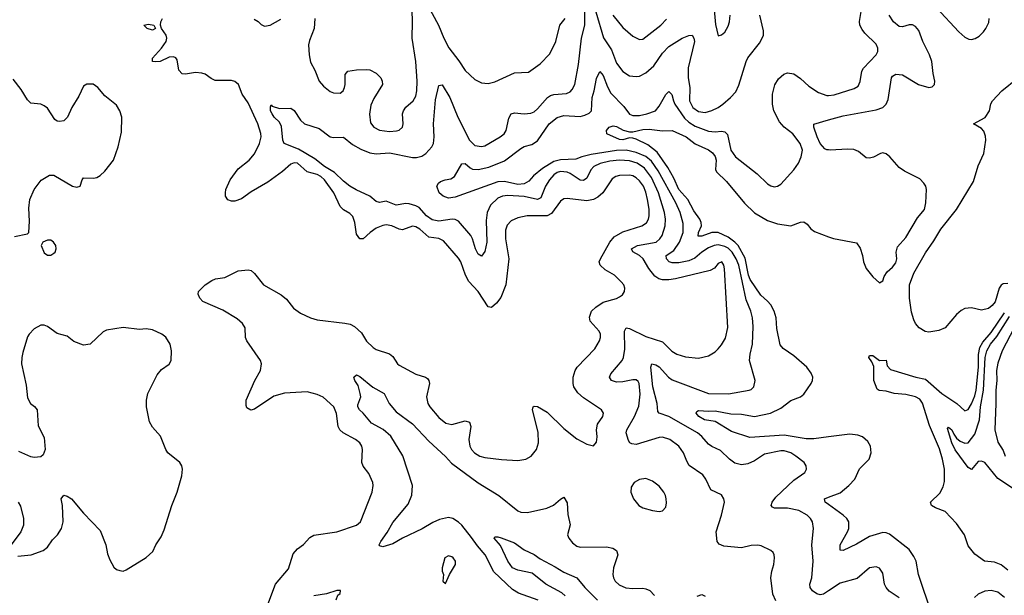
# Model space of a CAD drawing. Header units: inches. Extents: x 1649636 to 1815363, y 506543 to 641975.
# Tile 600 of 656: x 1745082 to 1751069, y 605643 to 609143. Entities that reach past the tile are written whole.
import ezdxf

# ---------------------------------------------------------------- set-up
doc = ezdxf.new("R2010")
doc.units = ezdxf.units.IN
doc.header["$MEASUREMENT"] = 0
doc.layers.add('B7640', color=7, linetype='Continuous')
doc.layers.add('B7650', color=7, linetype='Continuous')

msp = doc.modelspace()

# ---------------------------------------------------------------- linework, layer by layer
at = {"layer": 'B7640', "color": 5}
for points, elevation in [([(1746877.1, 609150), (1746872, 609090), (1746842.9, 609017.1), (1746837, 608990), (1746841.3, 608930), (1746850, 608885.5), (1746875.8, 608835.8), (1746902, 608770), (1746930, 608738.4), (1746970, 608706.7), (1746990, 608698.4), (1747030, 608695.5), (1747049.3, 608710), (1747056.9, 608730), (1747061.6, 608750), (1747060.7, 608810), (1747077.2, 608830), (1747130, 608838.9), (1747190, 608839.5), (1747210, 608837.6), (1747250, 608818.4), (1747277.6, 608790), (1747286.7, 608770), (1747287, 608750), (1747235.4, 608664.6), (1747217.3, 608622.7), (1747208.4, 608568.4), (1747215.1, 608515.1), (1747235.8, 608490), (1747270, 608472.3), (1747330, 608463.5), (1747373.5, 608466.5), (1747390, 608472.2), (1747409.7, 608490.3), (1747414, 608510), (1747409.8, 608570), (1747415.1, 608590), (1747429, 608611), (1747473.7, 608650), (1747490, 608679.1), (1747496.5, 608710), (1747498.4, 608770), (1747489.9, 608890), (1747469.2, 609030), (1747471.2, 609130), (1747465.4, 609274.6)], 580), ([(1749679.1, 605610), (1749662.2, 605650), (1749649.7, 605750), (1749655.1, 605790), (1749668, 605830), (1749671.2, 605870), (1749669.6, 605890), (1749663, 605903), (1749650, 605915.6), (1749590, 605944.2), (1749570, 605948), (1749530, 605946.6), (1749470, 605931.5), (1749362.6, 605942.6), (1749334.3, 605954.3), (1749323.6, 605970), (1749317.4, 606030), (1749349.6, 606130), (1749366.6, 606210), (1749363.7, 606230), (1749350, 606254.5), (1749285.3, 606285.3), (1749253.7, 606350), (1749234.9, 606374.9), (1749153, 606433), (1749138, 606458), (1749118.8, 606510), (1749090, 606549.7), (1749034.3, 606590), (1748990, 606604.4), (1748970, 606602.5), (1748830, 606561), (1748803.7, 606563.7), (1748791.2, 606571.2), (1748783.7, 606583.7), (1748769.9, 606630), (1748773.4, 606650), (1748820.6, 606730), (1748846.8, 606793.2), (1748854.1, 606865.9), (1748848.9, 606930), (1748843.2, 606943.2), (1748830, 606953.7), (1748810, 606954.1), (1748750, 606940.5), (1748710, 606939.9), (1748680.5, 606950), (1748668.7, 606970), (1748676.8, 606990), (1748745.3, 607070), (1748753.4, 607090), (1748760.9, 607139.1), (1748760.2, 607250), (1748769.7, 607270), (1748790, 607265.2), (1748890, 607216.2), (1748990, 607183.6), (1749046.9, 607126.9), (1749078.4, 607110), (1749130, 607094), (1749210, 607084.7), (1749270, 607099.5), (1749310, 607124.2), (1749330, 607142), (1749350, 607165.3), (1749373, 607207), (1749388.4, 607271.6), (1749368.4, 607628.5), (1749364, 607650), (1749351.1, 607670), (1749330, 607659.7), (1749307.1, 607632.9), (1749281.2, 607618.8), (1749070, 607568), (1749030, 607561.8), (1748990, 607562.3), (1748968.2, 607568.2), (1748943.7, 607583.7), (1748907.2, 607630), (1748873.7, 607690), (1748849.9, 607709.9), (1748810.7, 607730.7), (1748801.7, 607750), (1748838, 607770), (1748951.6, 607790), (1748974.1, 607810), (1748987.8, 607830), (1749007.7, 607890), (1749009, 607930), (1749003.2, 607970), (1748967, 608090), (1748923.9, 608183.9), (1748880.4, 608240.4), (1748836.8, 608270), (1748790, 608284.6), (1748730, 608289.2), (1748670, 608283.1), (1748611.5, 608268.5), (1748573, 608250), (1748553.9, 608230), (1748530, 608179), (1748510, 608164.9), (1748490, 608166.4), (1748430, 608208.3), (1748410, 608216.9), (1748370, 608219.5), (1748350, 608213.5), (1748330, 608199.9), (1748302.9, 608170), (1748278, 608130), (1748250, 608059.2), (1748230, 608050.6), (1748150, 608068.7), (1748050, 608074.4), (1748018, 608070), (1747990, 608057.3), (1747945, 608015), (1747925, 607970), (1747918.1, 607921.9), (1747921.5, 607790), (1747910, 607734), (1747890, 607704.7), (1747870, 607716.9), (1747853.4, 607750), (1747836.1, 607810), (1747824.9, 607830), (1747750, 607918.5), (1747730, 607928.2), (1747710.5, 607930.5), (1747630, 607918.5), (1747590, 607926.4), (1747555.5, 607950), (1747510, 608000.2), (1747490, 608011.7), (1747450, 608023.5), (1747430, 608026.2), (1747370, 608015.5), (1747310, 608038.8), (1747270, 608032.4), (1747250, 608038.2), (1747210, 608069.9), (1747128, 608108), (1747090, 608130.6), (1747050, 608161.4), (1746994.9, 608214.9), (1746934.7, 608250), (1746876.3, 608296.3), (1746776, 608356), (1746689.9, 608389.9), (1746681, 608410), (1746673.8, 608493.8), (1746660.6, 608520.6), (1746630, 608549.8), (1746616, 608570), (1746606.8, 608590), (1746605.8, 608614.2), (1746610, 608624.7), (1746617.3, 608617.3), (1746662.3, 608602.3), (1746730, 608606), (1746750, 608591), (1746790, 608533), (1746814, 608510), (1746901.8, 608481.8), (1746970, 608431.4), (1746990, 608426.9), (1747050, 608428.5), (1747104.6, 608384.6), (1747156, 608356), (1747210, 608334.5), (1747250, 608327.2), (1747330, 608333.9), (1747470, 608306.1), (1747494.3, 608305.7), (1747526, 608314), (1747551.1, 608330), (1747588.6, 608370), (1747597.4, 608390), (1747602.4, 608430), (1747597, 608510), (1747610, 608656), (1747630, 608742.8), (1747650, 608747.7), (1747697.1, 608670), (1747746.5, 608550), (1747816.9, 608410), (1747850, 608379.2), (1747890, 608371.9), (1747910, 608376.5), (1748004.2, 608430), (1748026.9, 608450), (1748039.3, 608470), (1748055.7, 608544.3), (1748070, 608570.3), (1748090, 608576.9), (1748150, 608570.2), (1748190, 608574.7), (1748210, 608583.6), (1748230, 608600.3), (1748290.4, 608669.5), (1748310, 608683.2), (1748330, 608688.6), (1748406.5, 608693.5), (1748430, 608704.4), (1748442.1, 608717.9), (1748458.2, 608750), (1748480.5, 608870), (1748498.5, 609030), (1748518.1, 609110), (1748518, 609222)], 560), ([(1747562.8, 609230), (1747628.8, 609110), (1747661.4, 609030), (1747691.2, 608971.2), (1747752.8, 608892.8), (1747790, 608834), (1747850, 608779.5), (1747890, 608759.5), (1747930, 608754.9), (1747970, 608765.2), (1748090, 608820.8), (1748174.9, 608825.1), (1748246, 608874), (1748304.5, 608935.5), (1748341.2, 609010), (1748366.8, 609110), (1748398.2, 609150)], 580), ([(1748584.8, 609190), (1748632.1, 609032.1), (1748679.7, 608959.7), (1748710, 608879.5), (1748750, 608829), (1748790, 608802), (1748830, 608797.3), (1748850, 608799.6), (1748890, 608819.1), (1748937.8, 608862.2), (1748990, 608940.2), (1749030, 608981.1), (1749110, 609030.2), (1749150, 609046.9), (1749170, 609048.5), (1749182, 609030), (1749185.8, 609010), (1749146.2, 608850), (1749146.8, 608790), (1749157.6, 608730), (1749154.8, 608650), (1749175.5, 608610), (1749210, 608584), (1749250, 608579.6), (1749290, 608590.1), (1749330, 608609.4), (1749358, 608630), (1749404.7, 608670), (1749435.5, 608704.4), (1749455.4, 608744.6), (1749499.8, 608890), (1749510, 608910.4), (1749579.5, 609000.5), (1749596.9, 609030), (1749604, 609050), (1749603.7, 609076.3), (1749582.7, 609170)], 560), ([(1749304, 609204), (1749313, 609113), (1749330, 609044.7), (1749350, 609050.6), (1749370, 609068.2), (1749390, 609103), (1749398.5, 609130), (1749401.1, 609170)], 580), ([(1746585.1, 605570), (1746637.8, 605710), (1746715.9, 605804.1), (1746745.4, 605894.6), (1746770, 605926), (1746807.1, 605952.9), (1746845.6, 605994.4), (1746870, 606009.1), (1747010, 606028.6), (1747129.6, 606070), (1747153.5, 606090), (1747224.7, 606270), (1747231.5, 606310), (1747229.6, 606330), (1747204, 606384), (1747170, 606429.3), (1747162.4, 606450), (1747166, 606530), (1747161.3, 606550), (1747150, 606569.4), (1747124.5, 606590), (1747049.5, 606630), (1747028.8, 606648.8), (1747018.9, 606670), (1747008.3, 606748.3), (1746991.6, 606790), (1746927.1, 606847.1), (1746890, 606864.7), (1746830, 606880.5), (1746692.3, 606872.3), (1746627, 606853), (1746510, 606775.1), (1746488.1, 606768.1), (1746463.6, 606783.6), (1746458, 606798), (1746459.5, 606830), (1746510.7, 606949.3), (1746546.3, 607010), (1746551.3, 607050), (1746545.1, 607070), (1746463.5, 607190), (1746455.6, 607210), (1746452.6, 607270), (1746436.6, 607296.6), (1746403.2, 607323.2), (1746316.2, 607376.2), (1746194.5, 607430), (1746176.2, 607450), (1746166.3, 607473.7), (1746169, 607490), (1746178.6, 607501.4), (1746209.2, 607530), (1746250, 607557.4), (1746273.2, 607566.8), (1746330, 607576.5), (1746410, 607615.3), (1746470, 607622), (1746490, 607617.3), (1746510, 607600.7), (1746564.4, 607530), (1746672.2, 607470), (1746703.1, 607443.1), (1746747.2, 607390), (1746790, 607359.6), (1746850, 607330.2), (1746890, 607317.6), (1747058.8, 607298.8), (1747091.5, 607291.5), (1747118.5, 607278.5), (1747159.1, 607239.1), (1747190, 607188), (1747230.6, 607150), (1747250, 607138.7), (1747331.3, 607111.3), (1747350, 607095.5), (1747379.5, 607050), (1747390, 607041.7), (1747490, 606986.9), (1747550, 606970.3), (1747561.2, 606961.2), (1747570.4, 606950), (1747573.1, 606930), (1747555.9, 606850), (1747563.8, 606810), (1747575.2, 606790), (1747630, 606724.4), (1747673.4, 606690), (1747710, 606681.2), (1747790, 606703.6), (1747816, 606696), (1747825.8, 606670), (1747812.3, 606590), (1747818.5, 606550), (1747828, 606530), (1747846.3, 606510), (1747879.3, 606490), (1747910, 606481.8), (1748011.8, 606468.2), (1748110, 606462.8), (1748159, 606470), (1748190.9, 606489.1), (1748224.2, 606530), (1748236.8, 606570), (1748235.3, 606635.3), (1748199.5, 606770), (1748204, 606790), (1748210, 606794), (1748230, 606790.5), (1748290, 606755.8), (1748390, 606657.1), (1748470, 606595.5), (1748530, 606562.8), (1748570, 606552), (1748590, 606574), (1748594.2, 606605.8), (1748589.5, 606650), (1748595.8, 606684.2), (1748627, 606730), (1748631.8, 606750), (1748619.3, 606770), (1748510, 606843), (1748475, 606875.1), (1748451.1, 606911.1), (1748446.6, 606930), (1748447.1, 606970), (1748459.2, 607010), (1748471, 607030), (1748578.8, 607141.2), (1748607.6, 607190), (1748614, 607210), (1748613.3, 607230), (1748605.4, 607250), (1748550.7, 607310.7), (1748546.4, 607333.6), (1748558.7, 607370), (1748584.7, 607395.3), (1748630, 607425.2), (1748711.6, 607448.4), (1748730, 607457.6), (1748747, 607470), (1748758.7, 607490), (1748760.5, 607510), (1748755.1, 607530), (1748738.4, 607550), (1748698.4, 607590), (1748642.7, 607622.7), (1748611.7, 607650), (1748605.7, 607670), (1748613.6, 607690), (1748669.4, 607790.6), (1748696.3, 607823.7), (1748750, 607853.5), (1748865.1, 607890), (1748892.3, 607907.7), (1748905.2, 607930), (1748910.4, 607950), (1748909.9, 607990.1), (1748900.1, 608050), (1748890, 608093.7), (1748874.8, 608130), (1748850, 608163.9), (1748830, 608181.9), (1748810, 608193.6), (1748790, 608198.1), (1748730, 608196.3), (1748706, 608190), (1748684.9, 608175.1), (1748626.9, 608090), (1748596.9, 608063.1), (1748570.7, 608049.3), (1748530, 608041.2), (1748410, 608056.8), (1748390, 608053.7), (1748370, 608039.7), (1748314.8, 607965.2), (1748290.1, 607949.9), (1748168.5, 607951.5), (1748110, 607939.2), (1748070, 607920.7), (1748045.3, 607894.7), (1748036.5, 607863.5), (1748036.3, 607810), (1748056, 607690), (1748038.6, 607530), (1748006.4, 607453.6), (1747981.3, 607418.7), (1747950, 607393.3), (1747930, 607397.6), (1747869.8, 607490), (1747812.2, 607552.2), (1747792.9, 607590), (1747764, 607670), (1747750, 607694), (1747659.2, 607799.2), (1747630, 607813.5), (1747570, 607820.2), (1747515.8, 607870), (1747490, 607883.7), (1747470, 607887.8), (1747410, 607866.4), (1747390, 607869.8), (1747343.7, 607890), (1747310, 607895.8), (1747290, 607892.7), (1747250, 607875.4), (1747212.3, 607850), (1747170, 607811.1), (1747150, 607809.7), (1747130, 607839.3), (1747120.2, 607910), (1747107.4, 607947.4), (1747090, 607965.7), (1747050, 607987), (1747030, 608006.6), (1746991.7, 608090), (1746934.5, 608170), (1746911.9, 608190), (1746890, 608201.5), (1746830, 608217.8), (1746770, 608269.8), (1746750, 608272.3), (1746730, 608265.3), (1746680.6, 608219.4), (1746590, 608154.4), (1746490, 608097.2), (1746430, 608054.2), (1746390, 608040.4), (1746370, 608040.4), (1746347.3, 608047.3), (1746334, 608070), (1746333.3, 608090), (1746336.1, 608110), (1746361.2, 608170), (1746410, 608236.9), (1746476.9, 608290), (1746510, 608327), (1746540.3, 608390), (1746549.8, 608430), (1746548.3, 608451.7), (1746530.6, 608510), (1746470, 608636.9), (1746434.6, 608690), (1746411.7, 608750), (1746390, 608767.7), (1746370, 608773.8), (1746270, 608774.4), (1746245.4, 608785.4), (1746210, 608811.8), (1746190, 608818.4), (1746150, 608821.1), (1746090, 608812.4), (1746070, 608814.7), (1746050, 608837.2), (1746039, 608899), (1746031.2, 608911.2), (1746016.7, 608916.8), (1745990, 608916), (1745935.3, 608890), (1745910, 608886.3), (1745889.6, 608890), (1745888.3, 608910), (1745944.7, 608970), (1745971.5, 609011.5), (1745975.8, 609030), (1745971.6, 609050), (1745944.5, 609090), (1745936.9, 609110), (1745940.3, 609130), (1745950.7, 609150)], 580), ([(1746506.8, 609146.8), (1746532.6, 609132.6), (1746550, 609113), (1746570, 609104.2), (1746604, 609110), (1746670, 609147.3)], 580), ([(1748688.7, 609170), (1748750, 609095.8), (1748810, 609043.6), (1748850, 609023.6), (1748870, 609025.2), (1748980.4, 609110), (1749014.2, 609145.8)], 580), ([(1750000, 605670.6), (1749970, 605650.6), (1749950, 605646.8), (1749930, 605651.6), (1749902.2, 605670), (1749887.6, 605690), (1749885.8, 605710), (1749898, 605750), (1749906.8, 605850), (1749899.3, 605950), (1749909, 606050), (1749902.2, 606090), (1749891.1, 606111.1), (1749871.1, 606130), (1749819.2, 606159.2), (1749750, 606173.9), (1749672.5, 606172.5), (1749659.3, 606179.3), (1749651.5, 606190), (1749656.9, 606210), (1749679.4, 606240.6), (1749790, 606342.4), (1749855.1, 606390), (1749866.6, 606410), (1749864.5, 606430), (1749852, 606450), (1749802, 606490), (1749770, 606508.8), (1749730, 606521.4), (1749710, 606521.7), (1749610, 606502), (1749550, 606461), (1749510, 606441.7), (1749470, 606436.4), (1749430, 606446.6), (1749397.4, 606470), (1749343.5, 606523.5), (1749290, 606548), (1749270, 606562.4), (1749230, 606609), (1749202.9, 606630), (1749030, 606730.5), (1748969.9, 606749.9), (1748961.6, 606761.6), (1748958.2, 606810), (1748931.5, 606910), (1748920.2, 607030), (1748925.2, 607050), (1748950, 607044.3), (1748970, 607031.5), (1749026, 606970), (1749050, 606953.6), (1749270, 606869.5), (1749391.5, 606868.5), (1749518, 606890), (1749530, 606894.8), (1749545.2, 606910), (1749554, 606950), (1749520.4, 607070), (1749522.8, 607110), (1749537.3, 607170), (1749541.5, 607278.5), (1749538.5, 607330), (1749528.5, 607370), (1749499.5, 607439.5), (1749453.7, 607650), (1749439.1, 607690), (1749414.5, 607730), (1749390, 607753.5), (1749370, 607764.5), (1749330, 607773.4), (1749305.7, 607770), (1749270, 607755.5), (1749230, 607730.4), (1749186.2, 607693.8), (1749150, 607676.3), (1749090, 607665.5), (1749050, 607665.5), (1749031.6, 607671.6), (1749015, 607690), (1749012.2, 607710), (1749059.5, 607740.5), (1749094.5, 607790), (1749115.3, 607850), (1749116.6, 607903.4), (1749098, 607970), (1749072, 608030), (1748964.7, 608224.7), (1748923.4, 608283.4), (1748890, 608311.2), (1748830, 608336.4), (1748770, 608349.1), (1748710, 608346.9), (1748556.6, 608323.4), (1748500.3, 608310), (1748464.2, 608295.8), (1748370, 608290.7), (1748330, 608280.6), (1748261.7, 608238.3), (1748206.8, 608193.2), (1748178.6, 608161.4), (1748150, 608145), (1748110, 608141.5), (1748030, 608159.3), (1747990, 608157.7), (1747730, 608063.5), (1747690, 608058.3), (1747657.2, 608070), (1747633.2, 608090), (1747619, 608130), (1747628.7, 608150), (1747641.1, 608158.9), (1747668.7, 608170), (1747703.7, 608176.3), (1747725.1, 608190), (1747770, 608267.3), (1747790, 608268.2), (1747821.5, 608241.5), (1747835.3, 608235.3), (1747870, 608232.8), (1747934.5, 608245.5), (1748030, 608285.3), (1748130, 608360.8), (1748150, 608371.6), (1748195.3, 608384.7), (1748230, 608406.8), (1748302, 608510), (1748350, 608548.4), (1748390, 608559.8), (1748490, 608554.8), (1748517.9, 608562.1), (1748544.6, 608575.4), (1748557.8, 608590), (1748562.5, 608670), (1748575.3, 608710), (1748590, 608784.9), (1748610, 608828.2), (1748630, 608804.4), (1748655.7, 608735.7), (1748676.7, 608696.7), (1748755.5, 608615.5), (1748790, 608568.8), (1748810, 608559.8), (1748850, 608561.5), (1748894.5, 608570), (1748948, 608590), (1748970, 608617.6), (1749010, 608688.8), (1749030, 608706.7), (1749048.1, 608688.1), (1749056.4, 608650), (1749066.4, 608630), (1749125.2, 608545.2), (1749150, 608520.6), (1749190, 608496.3), (1749270, 608465.5), (1749310, 608460.5), (1749350, 608465.4), (1749370, 608462.2), (1749385.3, 608445.3), (1749406.3, 608350), (1749435.3, 608310), (1749566.4, 608206.4), (1749630, 608144.9), (1749650, 608132), (1749670, 608127.4), (1749690, 608130.3), (1749710, 608143.1), (1749790, 608230.3), (1749818.5, 608270), (1749834.5, 608310), (1749841.5, 608350), (1749827.6, 608390), (1749783.8, 608450), (1749729.9, 608489.9), (1749701.9, 608521.9), (1749668.5, 608590), (1749660.2, 608630), (1749659.4, 608690), (1749673.8, 608746.2), (1749695.4, 608784.6), (1749727.4, 608812.6), (1749750, 608820.3), (1749790, 608813), (1749830, 608785.3), (1749879.4, 608739.4), (1749939.5, 608699.5), (1749990, 608682.5), (1750000, 608683.2)], 540), ([(1745050, 607824), (1745130, 607842), (1745138, 607850), (1745142, 607918), (1745136.2, 607996.2), (1745143, 608050), (1745169.7, 608110.3), (1745211.6, 608168.4), (1745262.6, 608197.4), (1745290, 608198), (1745402.8, 608130), (1745430, 608124.9), (1745450, 608131.3), (1745460.9, 608170), (1745470, 608180.7), (1745530, 608179.1), (1745550, 608182.8), (1745570, 608194.9), (1745598.3, 608221.7), (1745651, 608290), (1745681.1, 608370), (1745700.8, 608459.2), (1745702, 608550), (1745691.3, 608590), (1745670, 608622.9), (1745599.8, 608679.8), (1745556.9, 608730), (1745528.8, 608751.2), (1745490, 608751.2), (1745470, 608739.3), (1745441.1, 608678.9), (1745399, 608610), (1745371.7, 608550), (1745350, 608527.8), (1745323.3, 608523.3), (1745310, 608525.6), (1745295.4, 608535.4), (1745250, 608605.2), (1745230, 608619.3), (1745210, 608629.3), (1745150, 608636), (1745130, 608656), (1745090, 608719.5), (1745041.6, 608781.6)], 620), ([(1750000, 608350.9), (1749990, 608351.2), (1749977.9, 608357.9), (1749950, 608389.8), (1749931.2, 608430), (1749909.8, 608490), (1749911.5, 608508.5), (1750000, 608533.6)], 520), ([(1750000, 606606.2), (1749910, 606595.2), (1749864.5, 606595.5), (1749730, 606617.7), (1749522.1, 606602.1), (1749410, 606639.9), (1749310, 606699), (1749246.6, 606710), (1749212.2, 606730), (1749194.7, 606750), (1749198.6, 606761.4), (1749210, 606766.7), (1749270, 606763), (1749310, 606765.5), (1749407, 606747), (1749470, 606744.8), (1749550, 606731), (1749648, 606750), (1749710, 606781.3), (1749770, 606827.6), (1749829.6, 606850), (1749850, 606866.5), (1749895.3, 606930), (1749903.5, 606950), (1749904.4, 606970), (1749894.8, 606994.8), (1749868.2, 607030), (1749790, 607099.3), (1749724.3, 607144.3), (1749706.3, 607166.3), (1749686.3, 607266.3), (1749682.1, 607330), (1749670.4, 607370), (1749648.6, 607410), (1749630, 607432.4), (1749587.9, 607467.9), (1749523.7, 607563.7), (1749513.5, 607590), (1749492.4, 607692.4), (1749450.6, 607770.6), (1749430.9, 607790.9), (1749390, 607820.2), (1749330, 607849.2), (1749290, 607849.5), (1749230, 607826.8), (1749206.4, 607826.4), (1749208.9, 607848.9), (1749227.2, 607890), (1749225.9, 607910), (1749216.9, 607930), (1749181.2, 607981.2), (1749144.4, 608050), (1749089.6, 608110), (1749059.3, 608179.3), (1749023.5, 608243.5), (1748957.9, 608337.9), (1748902.1, 608382.1), (1748830, 608416.5), (1748810, 608423.7), (1748790, 608424.1), (1748750, 608412.8), (1748730, 608414.8), (1748652.3, 608450), (1748649.4, 608469.4), (1748666.6, 608490), (1748690, 608496.9), (1748710, 608493.1), (1748752, 608472), (1748790, 608461.1), (1748810, 608460.7), (1748870, 608474.6), (1748910, 608478.5), (1748990, 608468.4), (1749049.3, 608469.3), (1749134.9, 608430), (1749189, 608389), (1749271.2, 608351.2), (1749293.6, 608333.6), (1749310.8, 608310.8), (1749317.3, 608290), (1749312.5, 608232.5), (1749318.9, 608218.9), (1749379, 608159), (1749490, 608026.6), (1749550, 607969.5), (1749630, 607921.3), (1749690, 607901.8), (1749770, 607890.3), (1749830, 607912.4), (1749850, 607913.4), (1749870, 607900.7), (1749891.9, 607871.9), (1749914.4, 607854.4), (1750000, 607823.1)], 520), ([(1745070, 605880.4), (1745151.5, 605888.5), (1745224.9, 605915.1), (1745250, 605936.3), (1745280.6, 605979.4), (1745311.8, 606010), (1745336.2, 606050), (1745345.1, 606090), (1745342, 606190), (1745334, 606230), (1745350, 606251.3), (1745370, 606246.8), (1745397.3, 606230), (1745470, 606142.8), (1745570, 606038), (1745604.9, 605950), (1745615.2, 605895.2), (1745630, 605858), (1745654.6, 605814.6), (1745670, 605800.7), (1745690, 605793.4), (1745710, 605790.7), (1745730, 605797.3), (1745850, 605872.7), (1745891.8, 605910), (1745910, 605950.6), (1745941.3, 605998.7), (1745959.6, 606040.4), (1746006, 606190), (1746039.1, 606270), (1746068.2, 606370), (1746071.6, 606410), (1746067, 606430), (1746055.1, 606450), (1745982.9, 606510), (1745970, 606529.3), (1745937, 606610), (1745890, 606665.1), (1745870, 606698), (1745851.7, 606790), (1745851.8, 606830), (1745860.4, 606870), (1745917.2, 606982.8), (1745944.1, 607015.9), (1745990.7, 607049.3), (1746003.5, 607070), (1746005.4, 607130), (1745996.9, 607170), (1745970, 607212.4), (1745945.6, 607230), (1745890, 607256.8), (1745850, 607264.2), (1745810, 607259.7), (1745710, 607270.9), (1745610, 607255.1), (1745590, 607245.1), (1745510, 607169.5), (1745470, 607164.5), (1745410, 607187), (1745370, 607219.5), (1745310, 607235.1), (1745250, 607277.2), (1745230, 607285.2), (1745210, 607285.2), (1745170, 607262.7), (1745139.1, 607230), (1745130, 607214), (1745100.6, 607119.4), (1745094, 607090), (1745092.2, 607050), (1745119.9, 606919.9), (1745130, 606844.7), (1745147.7, 606810), (1745171.8, 606791.8), (1745188, 606770), (1745193.1, 606673.1), (1745230, 606602), (1745237.3, 606530), (1745223.5, 606496.5), (1745210, 606485.2), (1745170, 606481.2), (1745150, 606485.2), (1745077, 606517)], 620), ([(1748234.4, 605614.4), (1748115.5, 605655.5), (1748078.5, 605678.5), (1747965.3, 605785.3), (1747913.1, 605890), (1747864.7, 605944.7), (1747830, 605995.4), (1747770, 606069.1), (1747750, 606088.4), (1747716, 606110), (1747690, 606116.9), (1747635.2, 606104.8), (1747593.3, 606086.7), (1747530, 606048), (1747409.5, 605990.5), (1747350, 605956), (1747290, 605938.4), (1747270, 605944), (1747267, 605950), (1747277, 605970), (1747315.3, 606024.7), (1747350, 606085.3), (1747443, 606197), (1747467.1, 606252.9), (1747470.6, 606310), (1747411.6, 606491.6), (1747337.8, 606610), (1747292, 606652), (1747220.4, 606690), (1747170.7, 606750.7), (1747148.1, 606770), (1747137.8, 606790), (1747138.2, 606801.8), (1747155.4, 606850), (1747152.4, 606870), (1747139.2, 606919.2), (1747119.3, 606950), (1747114, 606970), (1747130, 606982.8), (1747150, 606972.7), (1747230, 606908), (1747297.3, 606870), (1747328.7, 606810), (1747370, 606758), (1747470, 606686.7), (1747570, 606580.7), (1747670, 606487.6), (1747707, 606447), (1747870, 606327.6), (1747995.8, 606250), (1748110, 606157.1), (1748130, 606148.6), (1748170, 606146.2), (1748287.2, 606172.8), (1748328.1, 606191.9), (1748370, 606228.2), (1748390, 606239.1), (1748410, 606204.7), (1748414.9, 606134.9), (1748429, 606071), (1748412.2, 606010), (1748421.3, 605990), (1748442.7, 605962.7), (1748470, 605942.8), (1748490, 605936.1), (1748650, 605937.3), (1748689, 605929), (1748710, 605914.9), (1748718.7, 605890), (1748693.4, 605810), (1748688.9, 605770), (1748692.2, 605750), (1748702.4, 605730), (1748727.3, 605707.3), (1748768.4, 605688.4), (1748810, 605683.6), (1748870, 605686), (1748890, 605683.2), (1748912.7, 605672.7), (1748942.6, 605642.6)], 560), ([(1750000, 606195.7), (1749980.5, 606210), (1749976.2, 606230), (1750000, 606239.3)], 520), ([(1745073, 606210), (1745085.8, 606185.9), (1745104.2, 606110), (1745104.2, 606070), (1745088.9, 606030), (1745028.9, 605950)], 620), ([(1748399.4, 605639.4), (1748378.3, 605658.3), (1748280.3, 605710), (1748197.4, 605777.4), (1748110, 605796.3), (1748078.5, 605810), (1748050, 605849.7), (1748005.9, 605945.9), (1747966.6, 605990), (1747970, 605998), (1747990, 605998.8), (1748010, 605993.4), (1748090, 605961.7), (1748150, 605919), (1748210, 605892), (1748245.7, 605865.7), (1748337.2, 605817.2), (1748390, 605782.9), (1748469.6, 605749.6), (1748518.5, 605690), (1748594.3, 605614.3)], 540), ([(1747005.4, 605614.6), (1747016.5, 605643.5), (1747030, 605654), (1747033.2, 605673.2), (1747010, 605673.2), (1746947.5, 605652.5), (1746870, 605639.2)], 580), ([(1749201.2, 605638.8), (1749230, 605648.7), (1749250, 605637.6)], 560)]:
    msp.add_lwpolyline(points, dxfattribs=dict(at, elevation=elevation))
for points, elevation in [([(1745890, 609079.7), (1745856.2, 609090), (1745837.2, 609110), (1745864.1, 609115.9), (1745896.3, 609110), (1745907.7, 609090)], 580), ([(1745270, 607802), (1745250, 607802), (1745222, 607790), (1745211.3, 607770), (1745230, 607724.7), (1745250, 607711), (1745270, 607711), (1745290, 607722.8), (1745297.2, 607730), (1745304, 607750), (1745302, 607770), (1745288, 607790)], 620), ([(1748890, 606353), (1748850, 606347.8), (1748818, 606330), (1748799.2, 606300.8), (1748797.1, 606270), (1748814.4, 606230), (1748846, 606190), (1748870, 606174.4), (1748930, 606159.3), (1748970, 606153.4), (1748990, 606157.3), (1749010, 606178), (1749014.9, 606205.1), (1749013, 606230), (1749009.6, 606250), (1748999.6, 606270), (1748970, 606307), (1748930, 606336.3)], 580), ([(1747690, 605882.7), (1747667.7, 605870), (1747651, 605810), (1747651.3, 605790), (1747658, 605770), (1747654, 605730), (1747670, 605714), (1747695.3, 605770), (1747731.6, 605830), (1747731.6, 605850), (1747718, 605870), (1747710, 605877)], 580)]:
    msp.add_lwpolyline(points, close=True, dxfattribs=dict(at, elevation=elevation))
at = {"layer": 'B7650', "color": 5}
for points, elevation in [([(1750000, 608683.2), (1750034.3, 608685.7), (1750155.9, 608724.1), (1750180.1, 608739.9), (1750193.2, 608766.8), (1750202, 608830), (1750212, 608848), (1750289.7, 608930), (1750299.3, 608950), (1750300.3, 608970), (1750290, 608995.1), (1750221.7, 609061.7), (1750203.8, 609083.8), (1750190.6, 609110), (1750187.6, 609132.4), (1750203.7, 609230)], 540), ([(1750656.1, 609216.1), (1750792.6, 609070), (1750830, 609037.6), (1750854.3, 609025.7), (1750870, 609023.2), (1750891.3, 609028.7), (1750916, 609044), (1750942.2, 609070), (1750957.2, 609090), (1750974.2, 609125.8), (1750977.7, 609150)], 520), ([(1750000, 608533.6), (1750090, 608559.1), (1750290, 608596), (1750329.7, 608610), (1750349.8, 608630.2), (1750362.3, 608657.7), (1750383.8, 608790), (1750390, 608798.9), (1750410, 608811), (1750450, 608807.3), (1750547.3, 608750), (1750609.6, 608730.4), (1750630, 608734), (1750644.7, 608750), (1750647.1, 608770), (1750636, 608816), (1750627.8, 608890), (1750613.4, 608930), (1750574.3, 609010), (1750550, 609077.7), (1750530, 609102.5), (1750510, 609112.1), (1750490, 609111.4), (1750450, 609100.8), (1750430, 609101.5), (1750395.6, 609130), (1750369.8, 609170)], 520), ([(1751090, 607539.9), (1751063.1, 607536.9), (1751050, 607529.9), (1751037.6, 607510), (1751012.7, 607427.3), (1750995.3, 607404.7), (1750972.2, 607387.8), (1750930, 607376.7), (1750870, 607391.2), (1750830, 607387.4), (1750806, 607374), (1750778.4, 607350), (1750710, 607269.9), (1750670, 607253.3), (1750610, 607244), (1750587, 607247), (1750550.6, 607270), (1750530, 607296.5), (1750519.1, 607319.1), (1750505.4, 607365.4), (1750492.5, 607450), (1750492.1, 607530), (1750518.2, 607601.8), (1750590, 607726.4), (1750640.6, 607799.4), (1750682.3, 607870), (1750777.5, 607990), (1750881.4, 608158.6), (1750910, 608254), (1750944, 608330), (1750957.1, 608410), (1750955.2, 608435.2), (1750945.1, 608465.1), (1750930, 608481.8), (1750882.7, 608510), (1750952.2, 608547.8), (1750979.2, 608590), (1750987.9, 608632.1), (1750998, 608650), (1751054.3, 608710), (1751150, 608787.2)], 480), ([(1750000, 607823.1), (1750030, 607812.2), (1750170, 607786), (1750193.3, 607753.3), (1750207.4, 607710), (1750213.1, 607670), (1750230, 607630.6), (1750270, 607579.3), (1750310, 607544), (1750330, 607556), (1750339, 607581), (1750356.8, 607610), (1750390, 607639.3), (1750410, 607664.7), (1750415.3, 607690), (1750410.5, 607730), (1750418.8, 607761.2), (1750470, 607818.2), (1750541.9, 607938.1), (1750583.2, 607990), (1750592.7, 608030), (1750595.5, 608110), (1750591.4, 608131.4), (1750580.4, 608150), (1750554.8, 608174.8), (1750463.1, 608223.1), (1750430, 608245.4), (1750372.6, 608310), (1750350, 608328.2), (1750330, 608333.3), (1750316, 608330), (1750273.5, 608306.5), (1750250, 608300.4), (1750230, 608303), (1750182.6, 608342.6), (1750153.5, 608353.5), (1750116.3, 608356.3), (1750010, 608350.5), (1750000, 608350.9)], 520), ([(1751090, 605796.1), (1751050, 605828.9), (1751010, 605845.4), (1750949.3, 605850), (1750890, 605893.6), (1750850, 605943.5), (1750827.3, 606010), (1750779.3, 606079.3), (1750710, 606151.7), (1750650, 606175.3), (1750625.4, 606190), (1750620.5, 606210), (1750676, 606264), (1750697.8, 606302.2), (1750704.8, 606335.2), (1750704.9, 606410), (1750694.2, 606470), (1750674, 606534), (1750614.9, 606674.9), (1750572.3, 606812.3), (1750555.6, 606835.6), (1750530, 606850.7), (1750470, 606863.8), (1750399.6, 606870), (1750350, 606884.1), (1750309, 606889), (1750296.4, 606896.4), (1750276.5, 606950), (1750275.1, 607035.1), (1750263.6, 607063.6), (1750244.5, 607090), (1750250, 607101), (1750270, 607100.7), (1750310, 607070.8), (1750350, 607072), (1750357.6, 607037.6), (1750376.7, 607016.7), (1750530.1, 606970.1), (1750590, 606956.4), (1750690, 606870.7), (1750781.3, 606810), (1750830, 606765.5), (1750850, 606773.4), (1750870, 606806.5), (1750890, 606855.8), (1750897.1, 606890), (1750911.5, 607030), (1750912.7, 607107.3), (1750920.8, 607150), (1750938.1, 607181.9), (1750990, 607240.3), (1751070, 607360.5)], 480), ([(1751125.4, 606290), (1751030, 606353.3), (1750950, 606449.9), (1750930, 606459.1), (1750910, 606456.2), (1750870, 606408.6), (1750850, 606419.3), (1750770, 606526.9), (1750750, 606569.6), (1750723.5, 606656.5), (1750730, 606666), (1750750, 606650.2), (1750761.9, 606621.9), (1750778.4, 606598.4), (1750801.1, 606581.1), (1750830, 606568.5), (1750850, 606570.5), (1750890, 606623), (1750918.5, 606710), (1750923.6, 606790), (1750941.8, 606890), (1750953.1, 607090), (1750963.7, 607130), (1750984.7, 607170), (1751023.3, 607216.7), (1751100.6, 607339.4)], 460), ([(1751128.3, 607270), (1751055.8, 607130), (1751030, 607054), (1751022.5, 607010), (1751023.1, 606950), (1751016.6, 606890), (1751018.1, 606810), (1751011, 606650), (1751030, 606573.4), (1751062.8, 606522.7), (1751074, 606490)], 460), ([(1750000, 606239.3), (1750070, 606266.8), (1750123.1, 606310), (1750160.7, 606350), (1750188.6, 606411.4), (1750247.2, 606470), (1750260.4, 606510), (1750256.3, 606550), (1750238.2, 606578.2), (1750205.8, 606605.8), (1750177.4, 606617.4), (1750130, 606622.2), (1750000, 606606.2)], 520), ([(1750627.9, 605527.9), (1750546.8, 605770), (1750533.5, 605850), (1750519.4, 605879.4), (1750490, 605921.7), (1750370, 606014.2), (1750350, 606023.5), (1750330, 606024.8), (1750250, 606001.4), (1750170, 605954.1), (1750090, 605915.1), (1750070, 605917.2), (1750070, 605950.4), (1750116.2, 606030), (1750123.5, 606050), (1750122.7, 606090), (1750112.4, 606110), (1750089.9, 606129.9), (1750000, 606195.7)], 520), ([(1750430, 605628.6), (1750368.3, 605668.3), (1750349.7, 605690), (1750341, 605710), (1750330, 605777.2), (1750310, 605807.3), (1750290, 605816), (1750250, 605809.7), (1750175.2, 605744.8), (1750070, 605717.3), (1750000, 605670.6)], 540), ([(1751070, 605629.2), (1751030, 605661.3), (1750990, 605671.7), (1750950, 605668), (1750910.2, 605650), (1750888.2, 605630)], 520)]:
    msp.add_lwpolyline(points, dxfattribs=dict(at, elevation=elevation))

doc.saveas('drawing.dxf')
